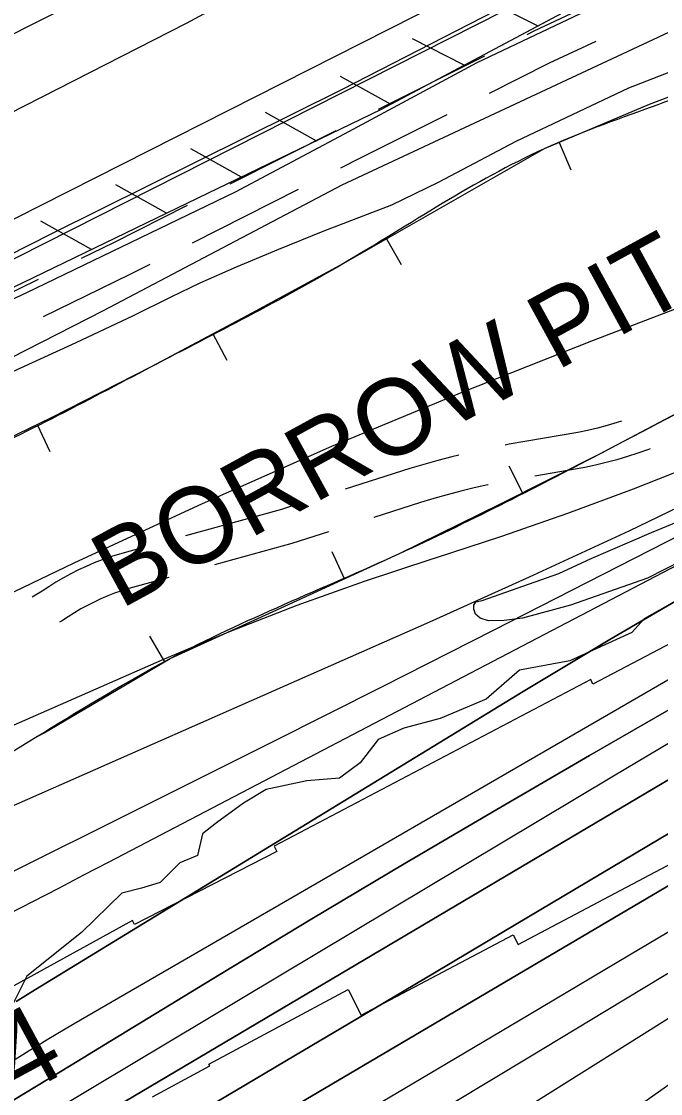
# Model space of a CAD drawing. Extents: x 3598634 to 3636690, y 517270 to 542944.
# Drawn here: x 3611452 to 3611990, y 535414 to 536317 of the extents above; entities that cross this region are included whole.
import ezdxf

# ---------------------------------------------------------------- set-up
doc = ezdxf.new("R2010")
doc.units = 0
for name, color, linetype in [('V-BORW-IDEN', 7, 'Continuous'), ('V-BORW-LINE', 7, 'Continuous'), ('V-FLOD-BASE', 7, 'Continuous'), ('V-LEVE-TOET', 7, 'Continuous'), ('V-RIVR-EDGE', 7, 'Continuous'), ('V-RIVR-RANG', 7, 'Continuous'), ('V-ROAD-CNTR', 7, 'Continuous'), ('V-RRAP-FSHR', 7, 'Continuous'), ('V-RRAP-RVMT', 7, 'Continuous'), ('V-SITE-VEGE', 7, 'Continuous'), ('V-SURV-LINE', 7, 'Continuous'), ('V-TOPO-DPTH', 7, 'Continuous'), ('V-TOPO-MAJR', 7, 'Continuous'), ('V-TOPO-MINR', 7, 'Continuous'), ('V-TOPO-WATR', 7, 'Continuous')]:
    doc.layers.add(name, color=color, linetype=linetype)

msp = doc.modelspace()

# ---------------------------------------------------------------- linework, layer by layer
at = {"layer": 'V-BORW-LINE'}
for p, q in [((3611905.21, 536215.05), (3611914.96, 536192.03)), ((3611759.81, 536133.9), (3611772.25, 536112.21)), ((3611613.7, 536053.89), (3611625.46, 536031.83)), ((3611465.62, 535977.57), (3611476.48, 535955.05)), ((3611874.31, 535920.32), (3611863.09, 535942.66)), ((3611724.34, 535847.79), (3611713.93, 535870.52)), ((3611573.12, 535777.95), (3611560.44, 535799.5))]:
    msp.add_line(p, q, dxfattribs=at)
for points in [[(3612023.85, 536263.17), (3611980.78, 536247.05), (3611892.58, 536209.71), (3611807.94, 536161.5), (3611723.45, 536113.04), (3611642.68, 536069.34), (3611561.62, 536026.13), (3611477.6, 535983.35), (3611392.7, 535942.4), (3611350.75, 535926.22)], [(3611467.49, 535715.84), (3611471.47, 535718.13), (3611577.59, 535780.59), (3611674.14, 535824.79), (3611770.69, 535869.03), (3611855.16, 535910.7), (3611939.35, 535952.99), (3612050.06, 536011.31), (3612132.7, 536056.73)]]:
    msp.add_lwpolyline(points, dxfattribs=at)
msp.add_spline([(3610769.5, 535662.11), (3610801.89, 535678.85), (3610901.46, 535713), (3611018.78, 535769.25), (3611194.65, 535865.45), (3611392.7, 535942.4), (3611561.62, 536026.13), (3611723.45, 536113.04), (3611892.58, 536209.71), (3612070.48, 536280.62), (3612177.1, 536337.19), (3612328.43, 536346.09), (3612365.39, 536274.98), (3612320.44, 536188.1), (3612159.82, 536071.64), (3611939.35, 535952.99), (3611770.69, 535869.03), (3611577.59, 535780.59), (3611364.8, 535656.78), (3611233.69, 535597.22), (3611081.63, 535526.87), (3610940.89, 535453.25), (3610813.88, 535457.77), (3610782.45, 535521.14), (3610736.24, 535599.58), (3610769.5, 535662.11)], degree=3, dxfattribs=at)
at = {"layer": 'V-FLOD-BASE'}
msp.add_lwpolyline([(3613126.88, 536947.9), (3613005.88, 536895.75), (3612842.67, 536822.62), (3612628.59, 536720.77), (3612427.84, 536620.78), (3612265.19, 536538.42), (3612118.66, 536463.83), (3611925.34, 536363.88), (3611722.56, 536259.52), (3611477.81, 536138.03), (3611254.56, 536025.11), (3611111.09, 535951.82), (3610925.94, 535858.58), (3610829.1, 535812.18)], dxfattribs=at)
at = {"layer": 'V-LEVE-TOET'}
for points in [[(3613678.75, 537323.7), (3613393.93, 537188.74), (3613238.46, 537113.49), (3613220.45, 537105.54), (3613196.7, 537095.05), (3613084.29, 537034.65), (3612874.5, 536938.84), (3612572.47, 536804.82), (3612341.69, 536695.81), (3612081.23, 536565.59), (3611875.04, 536468.26), (3611591.08, 536315.07), (3611373.66, 536204.33), (3611078.17, 536045.69), (3610830.76, 535920.18)], [(3610826.51, 535782.03), (3610993.88, 535860.21), (3611087.99, 535906.32), (3611164.46, 535945.43), (3611248.85, 535988.16), (3611356.77, 536042.04), (3611457.04, 536088.7), (3611536.58, 536127.31), (3611632.74, 536173.43), (3611724.28, 536222.36), (3611836.02, 536282.41), (3611934.24, 536329.06), (3612029.61, 536379.54), (3612118.59, 536427.43), (3612198.89, 536468.09), (3612286.11, 536509.3), (3612375.87, 536555.39), (3612453.87, 536594.25), (3612521.87, 536632.79), (3612612.67, 536675.56)]]:
    msp.add_lwpolyline(points, dxfattribs=at)
at = {"layer": 'V-RIVR-EDGE'}
msp.add_lwpolyline([(3612013.56, 535834.95), (3611976.75, 535814.2), (3611966.3, 535802.59), (3611914.16, 535778.82), (3611871.87, 535770.96), (3611843.62, 535746.52), (3611804.98, 535730.07), (3611774.32, 535722.18), (3611752.85, 535712.43), (3611737.49, 535692.86), (3611720.3, 535680.04), (3611692.72, 535677.66), (3611658.39, 535670.39), (3611639.36, 535658.79), (3611616.65, 535642.31), (3611604.99, 535633.14), (3611600.65, 535614.77), (3611585.93, 535608.68), (3611569.35, 535592.18), (3611553.41, 535587.32), (3611536.85, 535583.07), (3611503.07, 535550.06), (3611457.03, 535513.42), (3611439.78, 535479.15)], dxfattribs=at)
at = {"layer": 'V-ROAD-CNTR'}
for p, q in [((3611842.19, 536287.81), (3611752.83, 536242.92)), ((3611717.09, 536224.96), (3611627.8, 536179.92)), ((3611685.43, 536175.39), (3611596.15, 536130.35)), ((3611466.65, 536099.75), (3611376.73, 536055.99))]:
    msp.add_line(p, q, dxfattribs=at)
for points in [[(3613504.37, 537298.19), (3613263.07, 537189.72), (3613226.18, 537173.13), (3612903.99, 537025.29), (3612651.67, 536909.6), (3612381.21, 536778.17), (3612102.85, 536636.7), (3612024.44, 536597.32), (3611881.03, 536525.28), (3611648.71, 536408.92), (3611528.47, 536348.32), (3611374.7, 536270.81), (3611116.81, 536138.94), (3611045.59, 536103.07), (3610844.51, 536001.96)], [(3611968.35, 536348.47), (3611883.67, 536308.65), (3611877.93, 536305.77)], [(3611936.09, 536300.15), (3611896.79, 536281.67), (3611846.24, 536256.28)], [(3611810.49, 536238.32), (3611738.26, 536202.03), (3611721.15, 536193.4)], [(3611592.09, 536161.91), (3611529.85, 536130.51), (3611502.61, 536117.26)], [(3611560.44, 536112.34), (3611543.17, 536103.63), (3611470.64, 536068.33)], [(3611957.55, 535980.51), (3611953.82, 535979.31), (3611945.63, 535976.89), (3611937.4, 535974.68), (3611929.11, 535972.68), (3611920.92, 535970.9), (3611862.93, 535960.98), (3611859.73, 535960.37)], [(3611820.65, 535951.96), (3611814.87, 535950.54), (3611802.98, 535947.42), (3611791.15, 535944.09), (3611779.39, 535940.55), (3611724.94, 535923.25)], [(3611981.67, 535957.07), (3611980.22, 535956.53), (3611971.47, 535953.47), (3611962.65, 535950.64), (3611953.77, 535948.02), (3611944.82, 535945.61), (3611935.81, 535943.43), (3611926.62, 535941.44), (3611884.53, 535934.24)], [(3611845.24, 535926.87), (3611845.17, 535926.86), (3611833.68, 535924.26), (3611822.25, 535921.47), (3611810.86, 535918.47), (3611799.54, 535915.28), (3611788.26, 535911.89), (3611749.18, 535899.47)], [(3611686.82, 535911.13), (3611671.41, 535906.24), (3611590.61, 535883.91)], [(3611711.06, 535887.36), (3611679.95, 535877.47), (3611615.03, 535859.54)], [(3611552.05, 535873.34), (3611540.88, 535870.29), (3611534.08, 535868.34), (3611527.21, 535866.13), (3611520.42, 535863.71), (3611513.7, 535861.09), (3611507.07, 535858.26), (3611500.53, 535855.22), (3611494.09, 535851.98), (3611487.75, 535848.54), (3611481.52, 535844.91), (3611475.41, 535841.08), (3611469.82, 535837.34), (3611461.57, 535832.2)], [(3611576.47, 535848.91), (3611548.97, 535841.4), (3611542.8, 535839.63), (3611536.83, 535837.71), (3611530.91, 535835.61), (3611525.06, 535833.32), (3611519.29, 535830.85), (3611513.59, 535828.21), (3611507.98, 535825.38), (3611502.46, 535822.39), (3611497.04, 535819.23), (3611491.71, 535815.9), (3611486.1, 535812.14), (3611484.58, 535811.19)]]:
    msp.add_lwpolyline(points, dxfattribs=at)
at = {"layer": 'V-RRAP-FSHR'}
for p, q in [((3611886.98, 536313.1), (3611843.44, 536335.21)), ((3611825.22, 536280.15), (3611781.68, 536302.26)), ((3611763.62, 536246.89), (3611721, 536270.72)), ((3611700.6, 536216.43), (3611657.97, 536240.26)), ((3611637.57, 536185.97), (3611594.95, 536209.8)), ((3611574.54, 536155.51), (3611531.92, 536179.34)), ((3611511.52, 536125.06), (3611468.9, 536148.88))]:
    msp.add_line(p, q, dxfattribs=at)
for points in [[(3610283.69, 535468.85), (3610304.82, 535469.21), (3610403.34, 535553.55), (3610452.08, 535596.07), (3610565.02, 535662.34), (3611212.78, 535980.69), (3611755.64, 536243.03), (3612146.76, 536451.69), (3612655.72, 536703.7), (3613040.11, 536882.25), (3613115.54, 536910.69), (3613121.06, 536940.01)], [(3610283.69, 535468.85), (3610304.82, 535469.21), (3610403.34, 535553.55), (3610452.08, 535596.07), (3610565.02, 535662.34), (3611212.78, 535980.69), (3611755.64, 536243.03), (3611986.38, 536366.13)]]:
    msp.add_lwpolyline(points, dxfattribs=at)
at = {"layer": 'V-RRAP-RVMT'}
for p, q in [((3612055.5, 535823.06), (3611933.61, 535759.22)), ((3611931.68, 535762.99), (3611665.31, 535622.59)), ((3611933.61, 535759.22), (3611931.68, 535762.99)), ((3611667.43, 535618.33), (3611547.51, 535556.84)), ((3611665.31, 535622.59), (3611667.43, 535618.33)), ((3611870.52, 535540.06), (3612000.62, 535608.76)), ((3611545.99, 535560.07), (3611410.53, 535485.62)), ((3611547.51, 535556.84), (3611545.99, 535560.07)), ((3611738.42, 535480.38), (3611866.53, 535548.1)), ((3611866.53, 535548.1), (3611870.52, 535540.06)), ((3611610.22, 535439.33), (3611727.37, 535502.11)), ((3611727.37, 535502.11), (3611738.42, 535480.38)), ((3611562.66, 535411.7), (3611610.95, 535437.91)), ((3611610.95, 535437.91), (3611610.22, 535439.33))]:
    msp.add_line(p, q, dxfattribs=at)
at = {"layer": 'V-SITE-VEGE'}
for points in [[(3611365.87, 535994.16), (3611521.58, 536073.52), (3611722.35, 536179.3), (3612087.62, 536350.37)], [(3612105.99, 536322.73), (3611998.91, 536274.43), (3611963.55, 536260.64), (3611868.77, 536215.99), (3611803.22, 536181.25), (3611764.03, 536162.31), (3611706.11, 536140.19), (3611668.96, 536124.85), (3611633.09, 536110.03), (3611602.6, 536096.53), (3611578.27, 536084.85), (3611546.51, 536069.03), (3611498.35, 536046.44), (3611438.15, 536018.92)], [(3612051.05, 535884.77), (3611979.55, 535848.31), (3611914.65, 535825.71), (3611874.26, 535814.5), (3611858.91, 535812.63), (3611845.6, 535812.3), (3611838.68, 535814.57), (3611834.82, 535817.88), (3611833.26, 535822.22), (3611833.25, 535825.55), (3611835.02, 535828.38), (3611840.39, 535829.43), (3611904.79, 535852.29), (3611932.11, 535864.97), (3611982.94, 535886.73), (3612016.92, 535900.72)]]:
    msp.add_lwpolyline(points, dxfattribs=at)
at = {"layer": 'V-SURV-LINE'}
for points in [[(3610459.45, 535651.34), (3612525.02, 536696.93)], [(3612538.59, 536670.17), (3610473.02, 535624.59)]]:
    msp.add_lwpolyline(points, dxfattribs=at)
at = {"layer": 'V-TOPO-DPTH'}
for points in [[(3611391.6, 535319.83), (3611472.11, 535367.87), (3611480.3, 535372.75), (3611488.5, 535377.62), (3611496.7, 535382.49), (3611504.9, 535387.34), (3612193.29, 535794.61), (3612223.43, 535812.45), (3612253.57, 535830.28), (3612283.71, 535848.13), (3612313.84, 535865.97), (3612354.47, 535890.03), (3612364.3, 535895.83), (3612374.15, 535901.6), (3612384.02, 535907.32), (3612393.91, 535913.02), (3612403.84, 535918.63), (3612413.82, 535924.18), (3612423.85, 535929.61), (3612433.93, 535934.96), (3613361.1, 536420.81)], [(3613361.1, 536420.81), (3612433.93, 535934.96), (3612423.85, 535929.61), (3612413.82, 535924.18), (3612403.84, 535918.63), (3612393.91, 535913.02), (3612384.02, 535907.32), (3612374.15, 535901.6), (3612364.3, 535895.83), (3612354.47, 535890.03), (3612313.84, 535865.97), (3612283.71, 535848.13), (3612253.57, 535830.28), (3612223.43, 535812.45), (3612193.29, 535794.61), (3611504.9, 535387.34), (3611496.7, 535382.49), (3611488.5, 535377.62), (3611480.3, 535372.75), (3611472.11, 535367.87), (3611391.6, 535319.83)], [(3612876.2, 536336.53), (3612348.28, 536059.45), (3612325.59, 536047.59), (3612302.86, 536035.78), (3612280.1, 536024.04), (3612257.32, 536012.36), (3611942.51, 535851.61), (3611849.6, 535804.33), (3611756.6, 535757.23), (3611663.47, 535710.38), (3611570.25, 535663.7), (3611418.28, 535587.87), (3611401.07, 535579.07), (3611383.98, 535570.06), (3611367.07, 535560.71), (3611350.27, 535551.15), (3610876.51, 535174.19), (3610843.92, 535147.98), (3610810.12, 535123.16), (3610480.34, 534897.5)], [(3610534.62, 534709.61), (3610731.55, 534833.03), (3610843.94, 534902.88), (3610956.67, 534972.19), (3611069.91, 535040.65), (3611183.49, 535108.56), (3611487.67, 535288.9), (3611506.21, 535299.88), (3611524.76, 535310.86), (3611543.32, 535321.82), (3611561.88, 535332.77), (3612070.56, 535632.76), (3612127.21, 535666.19), (3612183.84, 535699.65), (3612240.45, 535733.13), (3612297.04, 535766.65), (3612341.48, 535792.98), (3612375.85, 535813.35), (3612410.2, 535833.73), (3612444.55, 535854.12), (3612478.89, 535874.52), (3613205.08, 536306.08)], [(3613205.08, 536306.08), (3612478.89, 535874.52), (3612444.55, 535854.12), (3612410.2, 535833.73), (3612375.85, 535813.35), (3612341.48, 535792.98), (3612297.04, 535766.65), (3612240.45, 535733.13), (3612183.84, 535699.65), (3612127.21, 535666.19), (3612070.56, 535632.76), (3611561.88, 535332.77), (3611543.32, 535321.82), (3611524.76, 535310.86), (3611506.21, 535299.88), (3611487.67, 535288.9), (3611183.49, 535108.56), (3611069.91, 535040.65), (3610956.67, 534972.19), (3610843.94, 534902.88), (3610731.55, 534833.03), (3610534.62, 534709.61)], [(3612866.1, 536214.4), (3612390.39, 535961.89), (3612371.61, 535951.81), (3612352.91, 535941.59), (3612334.31, 535931.18), (3612315.79, 535920.64), (3611930.71, 535698.95), (3611852.52, 535653.56), (3611774.56, 535607.79), (3611696.94, 535561.45), (3611619.54, 535514.73), (3611523.26, 535456.13), (3611494.18, 535438.41), (3611465.12, 535420.67), (3611436.07, 535402.9), (3611407.04, 535385.1), (3611077.13, 535182.63), (3610972.16, 535117.37), (3610867.7, 535051.31), (3610764.01, 534984.05), (3610660.84, 534915.99)], [(3610660.84, 534915.99), (3610764.01, 534984.05), (3610867.7, 535051.31), (3610972.16, 535117.37), (3611077.13, 535182.63), (3611407.04, 535385.1), (3611436.07, 535402.9), (3611465.12, 535420.67), (3611494.18, 535438.41), (3611523.26, 535456.13), (3611619.54, 535514.73), (3611696.94, 535561.45), (3611774.56, 535607.79), (3611852.52, 535653.56), (3611930.71, 535698.95), (3612315.79, 535920.64), (3612334.31, 535931.18), (3612352.91, 535941.59), (3612371.61, 535951.81), (3612390.39, 535961.89), (3612866.1, 536214.4)], [(3612558.53, 536124.25), (3612518.62, 536104.43), (3612478.78, 536084.48), (3612439.05, 536064.32), (3612399.38, 536044.03), (3612330.9, 536008.78), (3612325.53, 536006), (3612320.17, 536003.2), (3612314.83, 536000.37), (3612309.5, 535997.51), (3612170.15, 535922.47), (3612095.49, 535881.48), (3612021.3, 535839.68), (3611947.8, 535796.68), (3611874.76, 535752.88), (3611464.2, 535502.12), (3611448.01, 535492.07)], [(3611448.01, 535492.07), (3611464.2, 535502.12), (3611874.76, 535752.88), (3611947.8, 535796.68), (3612021.3, 535839.68), (3612095.49, 535881.48), (3612170.15, 535922.47), (3612309.5, 535997.51), (3612314.83, 536000.37), (3612320.17, 536003.2), (3612325.53, 536006), (3612330.9, 536008.78), (3612399.38, 536044.03), (3612439.05, 536064.32), (3612478.78, 536084.48), (3612518.62, 536104.43), (3612558.53, 536124.25)], [(3610543.37, 534746.23), (3611201.68, 535158.31), (3611252.24, 535189.7), (3611302.96, 535220.84), (3611353.91, 535251.59), (3611405.01, 535282.1), (3611439.17, 535302.31), (3611473.31, 535322.52), (3611507.45, 535342.73), (3611541.59, 535362.93), (3611575.73, 535383.14), (3611624.57, 535412.04), (3611683.12, 535446.71), (3611741.66, 535481.41), (3611800.18, 535516.13), (3611858.68, 535550.88), (3612341.54, 535837.83), (3612366.82, 535852.82), (3612392.13, 535867.77), (3612417.46, 535882.66), (3612442.82, 535897.51), (3612636.83, 536010.88)], [(3612636.83, 536010.88), (3612442.82, 535897.51), (3612417.46, 535882.66), (3612392.13, 535867.77), (3612366.82, 535852.82), (3612341.54, 535837.83), (3611858.68, 535550.88), (3611800.18, 535516.13), (3611741.66, 535481.41), (3611683.12, 535446.71), (3611624.57, 535412.04), (3611575.73, 535383.14), (3611541.59, 535362.93), (3611507.45, 535342.73), (3611473.31, 535322.52), (3611439.17, 535302.31), (3611405.01, 535282.1), (3611353.91, 535251.59), (3611302.96, 535220.84), (3611252.24, 535189.7), (3611201.68, 535158.31), (3610543.37, 534746.23)]]:
    msp.add_lwpolyline(points, dxfattribs=at)
at = {"layer": 'V-TOPO-MAJR'}
for points in [[(3612157.64, 536133.84), (3611933.87, 536048.45), (3611823.23, 536004.67), (3611713.34, 535959.1), (3611604.61, 535910.86), (3611496.64, 535860.84), (3611325.1, 535778.8)], [(3612555.78, 535881.98), (3612523.07, 535862.95), (3612490.5, 535843.7), (3612436.36, 535811.3), (3612430.96, 535808.07), (3612425.55, 535804.84), (3612420.14, 535801.62), (3612414.73, 535798.4), (3612048.96, 535581.17), (3611964.4, 535530.97), (3611879.82, 535480.77), (3611795.24, 535430.6), (3611710.64, 535380.45), (3611548.44, 535284.31), (3611544.94, 535282.23), (3611541.43, 535280.15), (3611537.93, 535278.07), (3611534.43, 535275.99), (3610644.34, 534745.96)]]:
    msp.add_lwpolyline(points, dxfattribs=at)
at = {"layer": 'V-TOPO-MINR'}
for points in [[(3613227.52, 536424.11), (3612400.17, 535992.69), (3612371.14, 535977.3), (3612342.25, 535961.67), (3612313.56, 535945.65), (3612285.02, 535929.38), (3611496.82, 535473.23), (3611489.19, 535468.77), (3611481.59, 535464.26), (3611474.03, 535459.69), (3611466.51, 535455.06), (3611459, 535450.4), (3611451.5, 535445.74), (3611444, 535441.06), (3611436.5, 535436.39), (3610787.75, 535031.13), (3610729.25, 534994.06), (3610671.07, 534956.49), (3610613.39, 534918.17)], [(3612994.4, 536427.17), (3612323.93, 536067.21), (3612309.2, 536059.38), (3612294.44, 536051.63), (3612279.61, 536044.01), (3612264.74, 536036.47), (3612129.62, 535968.63), (3612046.86, 535927.86), (3611963.72, 535887.92), (3611879.98, 535849.23), (3611795.85, 535811.37), (3611364.41, 535621.09)], [(3613361.1, 536420.81), (3612433.93, 535934.96), (3612423.85, 535929.61), (3612413.82, 535924.18), (3612403.84, 535918.63), (3612393.91, 535913.02), (3612384.02, 535907.32), (3612374.15, 535901.6), (3612364.3, 535895.83), (3612354.47, 535890.03), (3612313.84, 535865.97), (3612283.71, 535848.13), (3612253.57, 535830.28), (3612223.43, 535812.45), (3612193.29, 535794.61), (3611504.9, 535387.34), (3611496.7, 535382.49), (3611488.5, 535377.62), (3611480.3, 535372.75), (3611472.11, 535367.87), (3611391.6, 535319.83)], [(3612876.2, 536336.53), (3612348.28, 536059.45), (3612325.59, 536047.59), (3612302.86, 536035.78), (3612280.1, 536024.04), (3612257.32, 536012.36), (3611942.51, 535851.61), (3611849.6, 535804.33), (3611756.6, 535757.23), (3611663.47, 535710.38), (3611570.25, 535663.7), (3611418.28, 535587.87), (3611401.07, 535579.07), (3611383.98, 535570.06), (3611367.07, 535560.71), (3611350.27, 535551.15), (3610876.51, 535174.19), (3610843.92, 535147.98), (3610810.12, 535123.16), (3610480.34, 534897.5)], [(3613205.08, 536306.08), (3612478.89, 535874.52), (3612444.55, 535854.12), (3612410.2, 535833.73), (3612375.85, 535813.35), (3612341.48, 535792.98), (3612297.04, 535766.65), (3612240.45, 535733.13), (3612183.84, 535699.65), (3612127.21, 535666.19), (3612070.56, 535632.76), (3611561.88, 535332.77), (3611543.32, 535321.82), (3611524.76, 535310.86), (3611506.21, 535299.88), (3611487.67, 535288.9), (3611183.49, 535108.56), (3611069.91, 535040.65), (3610956.67, 534972.19), (3610843.94, 534902.88), (3610731.55, 534833.03), (3610534.62, 534709.61)], [(3611927.54, 535372.7), (3612047.26, 535457.2), (3612106.99, 535498.85), (3612167.04, 535540.04), (3612227.55, 535580.54), (3612288.38, 535620.58), (3612384.24, 535682.9), (3612397.4, 535691.39), (3612410.59, 535699.82), (3612423.84, 535708.17), (3612437.13, 535716.45), (3612458.65, 535729.78), (3612461.21, 535731.36), (3612463.76, 535732.93), (3612466.32, 535734.49), (3612468.89, 535736.05), (3613346.19, 536266.83)], [(3612571.18, 536228.69), (3612500.89, 536186.75), (3612429.77, 536146.15), (3612300.07, 536074.58), (3612293.15, 536070.82), (3612286.21, 536067.12), (3612279.23, 536063.49), (3612272.22, 536059.92), (3612208.64, 536028.02), (3612169.61, 536009.01), (3612130.3, 535990.62), (3612090.56, 535973.15), (3612050.55, 535956.3), (3612022.05, 535944.69), (3611967.33, 535923.19), (3611912.27, 535902.63), (3611856.71, 535883.47), (3611800.81, 535865.24), (3611798.05, 535864.37), (3611740.87, 535845.47), (3611684.15, 535825.33), (3611628.14, 535803.32), (3611572.59, 535780.06), (3611378.58, 535695.04)], [(3612866.1, 536214.4), (3612390.39, 535961.89), (3612371.61, 535951.81), (3612352.91, 535941.59), (3612334.31, 535931.18), (3612315.79, 535920.64), (3611930.71, 535698.95), (3611852.52, 535653.56), (3611774.56, 535607.79), (3611696.94, 535561.45), (3611619.54, 535514.73), (3611523.26, 535456.13), (3611494.18, 535438.41), (3611465.12, 535420.67), (3611436.07, 535402.9), (3611407.04, 535385.1), (3611077.13, 535182.63), (3610972.16, 535117.37), (3610867.7, 535051.31), (3610764.01, 534984.05), (3610660.84, 534915.99)], [(3612628.54, 536183.95), (3612522.76, 536129.33), (3612338.63, 536033.73), (3612325.04, 536026.67), (3612311.46, 536019.6), (3612297.88, 536012.52), (3612284.3, 536005.44), (3611525.98, 535609.33), (3611504.77, 535598.26), (3611483.55, 535587.21), (3611462.32, 535576.17), (3611441.09, 535565.15), (3611405.17, 535546.52), (3611401.91, 535544.79), (3611398.66, 535543.04), (3611395.44, 535541.24), (3611392.24, 535539.4), (3611321.93, 535498.45), (3611317.08, 535495.25), (3611312.52, 535491.72), (3610929.62, 535182.95), (3610852.32, 535129.77), (3610422.44, 534844.28)], [(3612946.31, 536056.26), (3612479.71, 535775.09), (3612465.19, 535766.33), (3612450.69, 535757.54), (3612436.2, 535748.72), (3612421.73, 535739.88), (3612291.5, 535660.14), (3612212, 535611.28), (3612132.62, 535562.23), (3612053.41, 535512.91), (3611974.32, 535463.4), (3611603.59, 535230.44), (3611589.74, 535221.72), (3611575.91, 535212.97), (3611562.1, 535204.19), (3611548.3, 535195.38), (3611457.22, 535137.1), (3611398.1, 535098.82)], [(3612548.91, 536022.06), (3612380.74, 535930.83), (3612372.17, 535926.14), (3612363.62, 535921.42), (3612355.1, 535916.63), (3612346.61, 535911.81), (3612225.49, 535842.47), (3612156.57, 535802.75), (3612087.8, 535762.76), (3612019.27, 535722.37), (3611950.9, 535681.72), (3611513.77, 535420.05), (3611495.54, 535409.12), (3611477.33, 535398.18), (3611459.13, 535387.22), (3611440.94, 535376.24), (3611275.57, 535276.31), (3611175.02, 535214.84), (3611074.9, 535152.69), (3610975.41, 535089.52), (3610876.36, 535025.68), (3610559.24, 534818.99)], [(3612636.83, 536010.88), (3612442.82, 535897.51), (3612417.46, 535882.66), (3612392.13, 535867.77), (3612366.82, 535852.82), (3612341.54, 535837.83), (3611858.68, 535550.88), (3611800.18, 535516.13), (3611741.66, 535481.41), (3611683.12, 535446.71), (3611624.57, 535412.04), (3611575.73, 535383.14), (3611541.59, 535362.93), (3611507.45, 535342.73), (3611473.31, 535322.52), (3611439.17, 535302.31), (3611405.01, 535282.1), (3611353.91, 535251.59), (3611302.96, 535220.84), (3611252.24, 535189.7), (3611201.68, 535158.31), (3610543.37, 534746.23)], [(3612635.55, 535900.18), (3612490.27, 535812.96), (3612464.1, 535797.25), (3612437.94, 535781.52), (3612411.8, 535765.78), (3612385.65, 535750.03), (3611944.67, 535484.21), (3611880.04, 535445.2), (3611815.44, 535406.13), (3611750.9, 535366.98), (3611686.38, 535327.77), (3611620.12, 535287.45), (3611588.78, 535268.33), (3611557.48, 535249.16), (3611526.21, 535229.92), (3611494.98, 535210.63), (3611139.01, 534990.23), (3611040.92, 534928.45), (3610943.49, 534865.68), (3610847.04, 534801.4), (3610751.24, 534736.14), (3610584.49, 534620.64)]]:
    msp.add_lwpolyline(points, dxfattribs=at)
at = {"layer": 'V-TOPO-WATR'}
msp.add_lwpolyline([(3612558.53, 536124.25), (3612518.62, 536104.43), (3612478.78, 536084.48), (3612439.05, 536064.32), (3612399.38, 536044.03), (3612330.9, 536008.78), (3612325.53, 536006), (3612320.17, 536003.2), (3612314.83, 536000.37), (3612309.5, 535997.51), (3612170.15, 535922.47), (3612095.49, 535881.48), (3612021.3, 535839.68), (3611947.8, 535796.68), (3611874.76, 535752.88), (3611464.2, 535502.12), (3611448.01, 535492.07)], dxfattribs=at)

# ---------------------------------------------------------------- texts
at = {"layer": 'V-BORW-IDEN'}
msp.add_text('BORROW PIT', height=64, rotation=28.67264, dxfattribs=at).set_placement((3611535.67, 535821.7))
at = {"layer": 'V-RIVR-RANG'}
msp.add_text('-4', height=67, rotation=28.36833, dxfattribs=at).set_placement((3611422.61, 535395.96))

doc.saveas('drawing.dxf')
